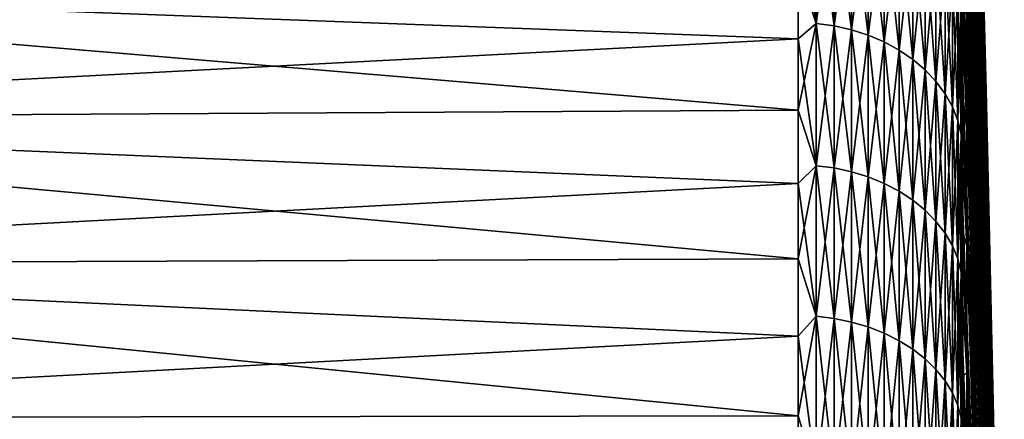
# Model space of a CAD drawing. Header units: metres. Extents: x -2 to 78, y -85 to 85.
# Tile 480 of 500: x 72.38 to 78.35, y 47.3 to 49.72. Entities that reach past the tile are written whole.
import ezdxf

# ---------------------------------------------------------------- set-up
doc = ezdxf.new("R2010")
doc.units = ezdxf.units.M
doc.layers.add('solid_20004802', color=7, linetype='CONTINUOUS')

msp = doc.modelspace()

# ---------------------------------------------------------------- linework, layer by layer
at = {"layer": 'solid_20004802'}
for points in [[(78.243629, 49.272163, -1.013318), (78.102478, 54.566975, -1.305152), (78.102478, 54.599014)], [(78.243629, 49.272163, -1.013318), (78.102478, 54.599014), (78.126999, 53.756252)], [(78.243629, 49.199852, -2.02434), (78.102478, 54.470932, -2.607159), (78.102478, 54.566975, -1.305152)], [(78.243629, 49.272163, -1.013318), (78.243629, 49.199852, -2.02434), (78.102478, 54.566975, -1.305152)], [(78.243629, 49.079517, -3.030777), (78.102478, 54.311119, -3.902886), (78.102478, 54.470932, -2.607159)], [(78.243629, 49.199852, -2.02434), (78.243629, 49.079517, -3.030777), (78.102478, 54.470932, -2.607159)], [(78.243629, 48.91143, -4.030348), (78.102478, 54.087921, -5.18921), (78.102478, 54.311119, -3.902886)], [(78.243629, 49.079517, -3.030777), (78.243629, 48.91143, -4.030348), (78.102478, 54.311119, -3.902886)], [(78.243629, 48.695976, -5.020789), (78.102478, 53.801876, -6.463033), (78.102478, 54.087921, -5.18921)], [(78.243629, 48.91143, -4.030348), (78.243629, 48.695976, -5.020789), (78.102478, 54.087921, -5.18921)], [(78.243629, 48.433636, -5.999856), (78.102478, 53.453671, -7.721286), (78.102478, 53.801876, -6.463033)], [(78.243629, 48.695976, -5.020789), (78.243629, 48.433636, -5.999856), (78.102478, 53.801876, -6.463033)], [(78.243629, 49.296284), (78.126999, 53.756252), (78.126999, 53.727657, 1.213286)], [(78.243629, 49.272163, -1.013318), (78.126999, 53.756252), (78.243629, 49.296284)], [(78.2883, 47.295288, 0.909943), (78.126999, 53.727657, 1.213286), (78.126999, 53.641945, 2.423877)], [(78.274475, 47.950531), (78.243629, 49.296284), (78.126999, 53.727657, 1.213286)], [(78.2883, 47.316734), (78.274475, 47.950531), (78.126999, 53.727657, 1.213286)], [(78.2883, 47.295288, 0.909943), (78.2883, 47.316734), (78.126999, 53.727657, 1.213286)], [(78.2883, 47.231007, 1.817865), (78.126999, 53.641945, 2.423877), (78.126999, 53.499298, 3.629087)], [(78.2883, 47.231007, 1.817865), (78.2883, 47.295288, 0.909943), (78.126999, 53.641945, 2.423877)], [(78.2883, 47.124023, 2.721752), (78.126999, 53.499298, 3.629087), (78.126999, 53.300037, 4.82624)], [(78.2883, 47.124023, 2.721752), (78.2883, 47.231007, 1.817865), (78.126999, 53.499298, 3.629087)], [(78.243629, 48.125004, -6.965332), (78.102478, 53.044144, -8.960938), (78.102478, 53.453671, -7.721286)], [(78.243629, 48.433636, -5.999856), (78.243629, 48.125004, -6.965332), (78.102478, 53.453671, -7.721286)], [(78.2883, 46.974583, 3.619595), (78.126999, 53.300037, 4.82624), (78.126999, 53.044605, 6.012677)], [(78.2883, 46.974583, 3.619595), (78.2883, 47.124023, 2.721752), (78.126999, 53.300037, 4.82624)], [(78.243629, 47.770786, -7.915029), (78.102478, 52.574284, -10.179002), (78.102478, 53.044144, -8.960938)], [(78.243629, 48.125004, -6.965332), (78.243629, 47.770786, -7.915029), (78.102478, 53.044144, -8.960938)], [(78.2883, 46.783012, 4.509402), (78.126999, 53.044605, 6.012677), (78.126999, 52.733566, 7.185765)], [(78.2883, 46.783012, 4.509402), (78.2883, 46.974583, 3.619595), (78.126999, 53.044605, 6.012677)], [(78.2883, 46.549736, 5.389197), (78.126999, 52.733566, 7.185765), (78.126999, 52.367611, 8.342898)], [(78.2883, 46.549736, 5.389197), (78.2883, 46.783012, 4.509402), (78.126999, 52.733566, 7.185765)], [(78.243629, 47.37178, -8.846796), (78.102478, 52.045223, -11.372543), (78.102478, 52.574284, -10.179002)], [(78.243629, 47.770786, -7.915029), (78.243629, 47.37178, -8.846796), (78.102478, 52.574284, -10.179002)], [(78.2883, 46.27528, 6.257027), (78.126999, 52.367611, 8.342898), (78.126999, 51.947556, 9.481508)], [(78.2883, 46.27528, 6.257027), (78.2883, 46.549736, 5.389197), (78.126999, 52.367611, 8.342898)], [(78.243629, 46.92889, -9.758522), (78.102478, 51.458237, -12.538689), (78.102478, 52.045223, -11.372543)], [(78.243629, 47.37178, -8.846796), (78.243629, 46.92889, -9.758522), (78.102478, 52.045223, -11.372543)], [(78.2883, 45.960243, 7.110964), (78.126999, 51.947556, 9.481508), (78.126999, 51.474331, 10.599067)], [(78.2883, 45.960243, 7.110964), (78.2883, 46.27528, 6.257027), (78.126999, 51.947556, 9.481508)], [(78.2883, 45.605335, 7.949113), (78.126999, 51.474331, 10.599067), (78.126999, 50.948986, 11.693093)], [(78.2883, 45.605335, 7.949113), (78.2883, 45.960243, 7.110964), (78.126999, 51.474331, 10.599067)], [(78.243629, 46.443123, -10.648142), (78.102478, 50.814735, -13.674626), (78.102478, 51.458237, -12.538689)], [(78.243629, 46.92889, -9.758522), (78.243629, 46.443123, -10.648142), (78.102478, 51.458237, -12.538689)], [(78.2883, 45.211334, 8.769613), (78.126999, 50.948986, 11.693093), (78.126999, 50.372692, 12.761158)], [(78.2883, 45.211334, 8.769613), (78.2883, 45.605335, 7.949113), (78.126999, 50.948986, 11.693093)], [(78.243629, 45.915573, -11.51364), (78.102478, 50.116272, -14.77762), (78.102478, 50.814735, -13.674626)], [(78.243629, 46.443123, -10.648142), (78.243629, 45.915573, -11.51364), (78.102478, 50.814735, -13.674626)], [(77.212898, 49.70068, 16.994738), (77.212898, 50.510433, 15.906635), (77.104469, 50.026001, 16.58102)], [(77.212898, 50.510433, -15.906635), (77.212898, 49.70068, -16.994738), (77.104469, 50.430695, -16.029314)], [(77.321434, 49.686428, -16.983578), (77.212898, 49.70068, -16.994738), (77.212898, 50.510433, -15.906635)], [(77.321434, 50.495651, -15.89619), (77.321434, 49.686428, -16.983578), (77.212898, 50.510433, -15.906635)], [(77.321434, 50.495651, 15.89619), (77.212898, 50.510433, 15.906635), (77.212898, 49.70068, 16.994738)], [(77.321434, 49.686428, 16.983578), (77.321434, 50.495651, 15.89619), (77.212898, 49.70068, 16.994738)], [(77.427322, 49.662876, -16.965134), (77.321434, 49.686428, -16.983578), (77.321434, 50.495651, -15.89619)], [(77.427322, 50.471218, -15.878925), (77.427322, 49.662876, -16.965134), (77.321434, 50.495651, -15.89619)], [(77.427322, 50.471218, 15.878925), (77.321434, 50.495651, 15.89619), (77.321434, 49.686428, 16.983578)], [(77.427322, 49.662876, 16.965134), (77.427322, 50.471218, 15.878925), (77.321434, 49.686428, 16.983578)], [(77.529282, 49.63031, -16.939629), (77.427322, 49.662876, -16.965134), (77.427322, 50.471218, -15.878925)], [(77.529282, 50.437435, -15.855053), (77.529282, 49.63031, -16.939629), (77.427322, 50.471218, -15.878925)], [(77.529282, 50.437435, 15.855053), (77.427322, 50.471218, 15.878925), (77.427322, 49.662876, 16.965134)], [(77.212898, 49.70068, -16.994738), (77.104469, 50.026001, -16.58102), (77.104469, 50.430695, -16.029314)], [(77.529282, 49.63031, 16.939629), (77.529282, 50.437435, 15.855053), (77.427322, 49.662876, 16.965134)], [(77.626076, 49.589119, -16.90737), (77.529282, 49.63031, -16.939629), (77.529282, 50.437435, -15.855053)], [(77.626076, 50.394707, -15.824861), (77.626076, 49.589119, -16.90737), (77.529282, 50.437435, -15.855053)], [(77.626076, 50.394707, 15.824861), (77.529282, 50.437435, 15.855053), (77.529282, 49.63031, 16.939629)], [(77.626076, 49.589119, 16.90737), (77.626076, 50.394707, 15.824861), (77.529282, 49.63031, 16.939629)], [(77.716545, 49.539803, -16.86875), (77.626076, 49.589119, -16.90737), (77.626076, 50.394707, -15.824861)], [(77.716545, 50.343555, -15.788713), (77.716545, 49.539803, -16.86875), (77.626076, 50.394707, -15.824861)], [(77.716545, 50.343555, 15.788713), (77.626076, 50.394707, 15.824861), (77.626076, 49.589119, 16.90737)], [(77.716545, 49.539803, 16.86875), (77.716545, 50.343555, 15.788713), (77.626076, 49.589119, 16.90737)], [(77.799576, 49.482964, -16.824236), (77.716545, 49.539803, -16.86875), (77.716545, 50.343555, -15.788713)], [(77.799576, 50.284592, -15.747049), (77.799576, 49.482964, -16.824236), (77.716545, 50.343555, -15.788713)], [(77.799576, 50.284592, 15.747049), (77.716545, 50.343555, 15.788713), (77.716545, 49.539803, 16.86875)], [(78.2883, 44.779125, 9.570643), (78.126999, 50.372692, 12.761158), (78.126999, 49.746723, 13.800889)], [(78.2883, 44.779125, 9.570643), (78.2883, 45.211334, 8.769613), (78.126999, 50.372692, 12.761158)], [(77.799576, 49.482964, 16.824236), (77.799576, 50.284592, 15.747049), (77.716545, 49.539803, 16.86875)], [(77.874176, 49.419285, -16.774366), (77.799576, 49.482964, -16.824236), (77.799576, 50.284592, -15.747049)], [(77.874176, 50.21854, -15.700373), (77.874176, 49.419285, -16.774366), (77.799576, 50.284592, -15.747049)], [(77.874176, 50.21854, 15.700373), (77.799576, 50.284592, 15.747049), (77.799576, 49.482964, 16.824236)], [(77.874176, 49.419285, 16.774366), (77.874176, 50.21854, 15.700373), (77.799576, 49.482964, 16.824236)], [(77.939438, 49.349541, -16.719746), (77.874176, 49.419285, -16.774366), (77.874176, 50.21854, -15.700373)], [(77.939438, 50.146191, -15.649249), (77.939438, 49.349541, -16.719746), (77.874176, 50.21854, -15.700373)], [(77.939438, 50.146191, 15.649249), (77.874176, 50.21854, 15.700373), (77.874176, 49.419285, 16.774366)], [(77.939438, 49.349541, 16.719746), (77.939438, 50.146191, 15.649249), (77.874176, 49.419285, 16.774366)], [(77.994576, 49.27457, -16.661036), (77.939438, 49.349541, -16.719746), (77.939438, 50.146191, -15.649249)], [(77.994576, 50.068424, -15.594297), (77.994576, 49.27457, -16.661036), (77.939438, 50.146191, -15.649249)], [(77.994576, 50.068424, 15.594297), (77.939438, 50.146191, 15.649249), (77.939438, 49.349541, 16.719746)], [(78.102478, 50.116272, -14.77762), (78.102478, 49.364529, -15.845014), (78.093193, 49.812294, -15.413307)], [(78.243629, 45.347439, -12.353057), (78.102478, 49.364529, -15.845014), (78.102478, 50.116272, -14.77762)], [(78.243629, 45.915573, -11.51364), (78.243629, 45.347439, -12.353057), (78.102478, 50.116272, -14.77762)], [(77.994576, 49.27457, 16.661036), (77.994576, 50.068424, 15.594297), (77.939438, 49.349541, 16.719746)], [(78.038918, 49.19529, -16.598946), (77.994576, 49.27457, -16.661036), (77.994576, 50.068424, -15.594297)], [(78.038918, 49.986183, -15.536182), (78.038918, 49.19529, -16.598946), (77.994576, 50.068424, -15.594297)], [(78.038918, 49.986183, 15.536182), (77.994576, 50.068424, 15.594297), (77.994576, 49.27457, 16.661036)], [(77.104469, 49.607742, 17.122515), (77.104469, 50.026001, 16.58102), (67.805336, 49.957436, 16.682671)], [(67.805336, 49.957756, -16.682249), (77.104469, 50.026001, -16.58102), (77.104469, 49.607742, -17.122515)], [(77.212898, 49.70068, 16.994738), (77.104469, 50.026001, 16.58102), (77.104469, 49.607742, 17.122515)], [(77.212898, 49.70068, -16.994738), (77.104469, 49.607742, -17.122515), (77.104469, 50.026001, -16.58102)], [(78.038918, 49.19529, 16.598946), (78.038918, 49.986183, 15.536182), (77.994576, 49.27457, 16.661036)], [(78.071922, 49.112648, -16.534227), (78.038918, 49.19529, -16.598946), (78.038918, 49.986183, -15.536182)], [(78.071922, 49.900459, -15.475608), (78.071922, 49.112648, -16.534227), (78.038918, 49.986183, -15.536182)], [(78.071922, 49.900459, 15.475608), (78.038918, 49.986183, 15.536182), (78.038918, 49.19529, 16.598946)], [(78.102478, 49.641136, 15.465081), (78.102478, 50.018253, 14.923269), (78.093193, 49.812294, 15.413307)], [(78.126999, 49.072468, 14.809979), (78.102478, 50.018253, 14.923269), (78.102478, 49.641136, 15.465081)], [(78.126999, 49.072468, 14.809979), (78.126999, 49.746723, 13.800889), (78.102478, 50.018253, 14.923269)], [(67.805336, 49.957756, -16.682249), (77.104469, 49.607742, -17.122515), (77.104469, 49.176174, -17.653461)], [(67.805336, 49.123344, -17.72695), (67.805336, 49.957756, -16.682249), (77.104469, 49.176174, -17.653461)], [(77.104469, 49.607742, 17.122515), (67.805336, 49.957436, 16.682671), (67.805336, 49.123013, 17.727345)], [(78.071922, 49.112648, 16.534227), (78.071922, 49.900459, 15.475608), (78.038918, 49.19529, 16.598946)], [(78.093193, 49.027657, -16.467665), (78.071922, 49.112648, -16.534227), (78.071922, 49.900459, -15.475608)], [(78.093193, 49.812294, -15.413307), (78.093193, 49.027657, -16.467665), (78.071922, 49.900459, -15.475608)], [(78.093193, 49.812294, 15.413307), (78.071922, 49.900459, 15.475608), (78.071922, 49.112648, 16.534227)], [(78.093193, 49.027657, 16.467665), (78.093193, 49.812294, 15.413307), (78.071922, 49.112648, 16.534227)], [(78.102478, 49.364529, -15.845014), (78.093193, 49.027657, -16.467665), (78.093193, 49.812294, -15.413307)], [(78.102478, 49.641136, 15.465081), (78.093193, 49.812294, 15.413307), (78.093193, 49.027657, 16.467665)], [(78.2883, 44.309658, 10.350424), (78.126999, 49.746723, 13.800889), (78.126999, 49.072468, 14.809979)], [(78.2883, 44.309658, 10.350424), (78.2883, 44.779125, 9.570643), (78.126999, 49.746723, 13.800889)], [(77.212898, 49.70068, 16.994738), (77.104469, 49.607742, 17.122515), (77.104469, 49.176174, 17.653461)], [(77.212898, 48.838379, 18.041691), (77.212898, 49.70068, 16.994738), (77.104469, 49.176174, 17.653461)], [(77.212898, 49.70068, -16.994738), (77.212898, 48.838379, -18.041691), (77.104469, 49.607742, -17.122515)], [(77.321434, 48.824696, -18.029842), (77.212898, 48.838379, -18.041691), (77.212898, 49.70068, -16.994738)], [(77.321434, 49.686428, -16.983578), (77.321434, 48.824696, -18.029842), (77.212898, 49.70068, -16.994738)], [(77.321434, 49.686428, 16.983578), (77.212898, 49.70068, 16.994738), (77.212898, 48.838379, 18.041691)], [(77.321434, 48.824696, 18.029842), (77.321434, 49.686428, 16.983578), (77.212898, 48.838379, 18.041691)], [(77.427322, 48.802078, -18.010262), (77.321434, 48.824696, -18.029842), (77.321434, 49.686428, -16.983578)], [(77.427322, 49.662876, -16.965134), (77.427322, 48.802078, -18.010262), (77.321434, 49.686428, -16.983578)], [(77.427322, 49.662876, 16.965134), (77.321434, 49.686428, 16.983578), (77.321434, 48.824696, 18.029842)], [(77.427322, 48.802078, 18.010262), (77.427322, 49.662876, 16.965134), (77.321434, 48.824696, 18.029842)], [(77.529282, 48.770805, -17.983185), (77.427322, 48.802078, -18.010262), (77.427322, 49.662876, -16.965134)], [(77.529282, 49.63031, -16.939629), (77.529282, 48.770805, -17.983185), (77.427322, 49.662876, -16.965134)], [(77.529282, 49.63031, 16.939629), (77.427322, 49.662876, 16.965134), (77.427322, 48.802078, 18.010262)], [(77.529282, 48.770805, 17.983185), (77.529282, 49.63031, 16.939629), (77.427322, 48.802078, 18.010262)], [(77.626076, 48.731251, -17.94894), (77.529282, 48.770805, -17.983185), (77.529282, 49.63031, -16.939629)], [(77.626076, 49.589119, -16.90737), (77.626076, 48.731251, -17.94894), (77.529282, 49.63031, -16.939629)], [(77.626076, 49.589119, 16.90737), (77.529282, 49.63031, 16.939629), (77.529282, 48.770805, 17.983185)], [(78.102478, 49.250687, 15.997369), (78.102478, 49.641136, 15.465081), (78.093193, 49.027657, 16.467665)], [(78.126999, 49.072468, 14.809979), (78.102478, 49.641136, 15.465081), (78.102478, 49.250687, 15.997369)], [(77.104469, 49.176174, 17.653461), (77.104469, 49.607742, 17.122515), (67.805336, 49.123013, 17.727345)], [(77.212898, 48.838379, -18.041691), (77.104469, 49.176174, -17.653461), (77.104469, 49.607742, -17.122515)], [(77.626076, 48.731251, 17.94894), (77.626076, 49.589119, 16.90737), (77.529282, 48.770805, 17.983185)], [(77.716545, 48.683895, -17.90794), (77.626076, 48.731251, -17.94894), (77.626076, 49.589119, -16.90737)], [(77.716545, 49.539803, -16.86875), (77.716545, 48.683895, -17.90794), (77.626076, 49.589119, -16.90737)], [(77.716545, 49.539803, 16.86875), (77.626076, 49.589119, 16.90737), (77.626076, 48.731251, 17.94894)], [(77.716545, 48.683895, 17.90794), (77.716545, 49.539803, 16.86875), (77.626076, 48.731251, 17.94894)], [(77.799576, 48.629314, -17.860685), (77.716545, 48.683895, -17.90794), (77.716545, 49.539803, -16.86875)], [(77.799576, 49.482964, -16.824236), (77.799576, 48.629314, -17.860685), (77.716545, 49.539803, -16.86875)], [(77.799576, 49.482964, 16.824236), (77.716545, 49.539803, 16.86875), (77.716545, 48.683895, 17.90794)], [(77.799576, 48.629314, 17.860685), (77.799576, 49.482964, 16.824236), (77.716545, 48.683895, 17.90794)], [(77.874176, 48.568165, -17.807743), (77.799576, 48.629314, -17.860685), (77.799576, 49.482964, -16.824236)], [(77.874176, 49.419285, -16.774366), (77.874176, 48.568165, -17.807743), (77.799576, 49.482964, -16.824236)], [(77.874176, 49.419285, 16.774366), (77.799576, 49.482964, 16.824236), (77.799576, 48.629314, 17.860685)], [(77.874176, 48.568165, 17.807743), (77.874176, 49.419285, 16.774366), (77.799576, 48.629314, 17.860685)], [(77.939438, 48.501194, -17.749758), (77.874176, 48.568165, -17.807743), (77.874176, 49.419285, -16.774366)], [(77.939438, 49.349541, -16.719746), (77.939438, 48.501194, -17.749758), (77.874176, 49.419285, -16.774366)], [(77.939438, 49.349541, 16.719746), (77.874176, 49.419285, 16.774366), (77.874176, 48.568165, 17.807743)], [(77.939438, 48.501194, 17.749758), (77.939438, 49.349541, 16.719746), (77.874176, 48.568165, 17.807743)], [(77.994576, 48.429203, -17.687429), (77.939438, 48.501194, -17.749758), (77.939438, 49.349541, -16.719746)], [(77.994576, 49.27457, -16.661036), (77.994576, 48.429203, -17.687429), (77.939438, 49.349541, -16.719746)], [(77.994576, 49.27457, 16.661036), (77.939438, 49.349541, 16.719746), (77.939438, 48.501194, 17.749758)], [(78.102478, 49.364529, -15.845014), (78.102478, 48.561317, -16.874235), (78.093193, 49.027657, -16.467665)], [(78.243629, 44.740009, -13.164489), (78.102478, 48.561317, -16.874235), (78.102478, 49.364529, -15.845014)], [(78.243629, 45.347439, -12.353057), (78.243629, 44.740009, -13.164489), (78.102478, 49.364529, -15.845014)], [(77.994576, 48.429203, 17.687429), (77.994576, 49.27457, 16.661036), (77.939438, 48.501194, 17.749758)], [(78.038918, 48.353069, -17.621513), (77.994576, 48.429203, -17.687429), (77.994576, 49.27457, -16.661036)], [(78.038918, 49.19529, -16.598946), (78.038918, 48.353069, -17.621513), (77.994576, 49.27457, -16.661036)], [(78.038918, 49.19529, 16.598946), (77.994576, 49.27457, 16.661036), (77.994576, 48.429203, 17.687429)], [(78.353897, 43.953445, -0.759956), (78.243629, 49.296284), (78.274475, 47.950531)], [(78.353897, 43.953445, -0.759956), (78.243629, 49.272163, -1.013318), (78.243629, 49.296284)], [(78.353897, 43.899216, -1.518191), (78.243629, 49.199852, -2.02434), (78.243629, 49.272163, -1.013318)], [(78.353897, 43.953445, -0.759956), (78.353897, 43.899216, -1.518191), (78.243629, 49.272163, -1.013318)], [(78.102478, 48.847149, 16.519802), (78.102478, 49.250687, 15.997369), (78.093193, 49.027657, 16.467665)], [(78.126999, 48.351429, 15.786188), (78.102478, 49.250687, 15.997369), (78.102478, 48.847149, 16.519802)], [(78.126999, 48.351429, 15.786188), (78.126999, 49.072468, 14.809979), (78.102478, 49.250687, 15.997369)], [(78.353897, 43.808968, -2.272986), (78.243629, 49.079517, -3.030777), (78.243629, 49.199852, -2.02434)], [(78.353897, 43.899216, -1.518191), (78.353897, 43.808968, -2.272986), (78.243629, 49.199852, -2.02434)], [(77.104469, 48.73156, 18.173536), (77.104469, 49.176174, 17.653461), (67.805336, 49.123013, 17.727345)], [(67.805336, 49.123344, -17.72695), (77.104469, 49.176174, -17.653461), (77.104469, 48.73156, -18.173536)], [(77.212898, 48.838379, 18.041691), (77.104469, 49.176174, 17.653461), (77.104469, 48.73156, 18.173536)], [(77.212898, 48.838379, -18.041691), (77.104469, 48.73156, -18.173536), (77.104469, 49.176174, -17.653461)], [(78.038918, 48.353069, 17.621513), (78.038918, 49.19529, 16.598946), (77.994576, 48.429203, 17.687429)], [(78.071922, 48.273716, -17.552809), (78.038918, 48.353069, -17.621513), (78.038918, 49.19529, -16.598946)], [(78.071922, 49.112648, -16.534227), (78.071922, 48.273716, -17.552809), (78.038918, 49.19529, -16.598946)], [(78.071922, 49.112648, 16.534227), (78.038918, 49.19529, 16.598946), (78.038918, 48.353069, 17.621513)], [(67.805336, 49.123344, -17.72695), (77.104469, 48.73156, -18.173536), (77.104469, 48.274178, -18.682417)], [(67.805336, 48.239281, -18.729977), (67.805336, 49.123344, -17.72695), (77.104469, 48.274178, -18.682417)], [(77.104469, 48.73156, 18.173536), (67.805336, 49.123013, 17.727345), (67.805336, 48.238937, 18.730347)], [(78.071922, 48.273716, 17.552809), (78.071922, 49.112648, 16.534227), (78.038918, 48.353069, 17.621513)], [(78.093193, 48.192097, -17.482147), (78.071922, 48.273716, -17.552809), (78.071922, 49.112648, -16.534227)], [(78.093193, 49.027657, -16.467665), (78.093193, 48.192097, -17.482147), (78.071922, 49.112648, -16.534227)], [(78.093193, 49.027657, 16.467665), (78.071922, 49.112648, 16.534227), (78.071922, 48.273716, 17.552809)], [(78.353897, 43.682907, -3.022633), (78.243629, 48.91143, -4.030348), (78.243629, 49.079517, -3.030777)], [(78.353897, 43.808968, -2.272986), (78.353897, 43.682907, -3.022633), (78.243629, 49.079517, -3.030777)], [(78.093193, 48.192097, 17.482147), (78.093193, 49.027657, 16.467665), (78.071922, 48.273716, 17.552809)], [(78.102478, 48.561317, -16.874235), (78.093193, 48.192097, -17.482147), (78.093193, 49.027657, -16.467665)], [(78.102478, 48.847149, 16.519802), (78.093193, 49.027657, 16.467665), (78.093193, 48.192097, 17.482147)], [(78.2883, 43.803982, 11.107224), (78.126999, 49.072468, 14.809979), (78.126999, 48.351429, 15.786188)], [(78.2883, 43.803982, 11.107224), (78.2883, 44.309658, 10.350424), (78.126999, 49.072468, 14.809979)], [(78.353897, 43.521324, -3.765432), (78.243629, 48.695976, -5.020789), (78.243629, 48.91143, -4.030348)], [(78.353897, 43.682907, -3.022633), (78.353897, 43.521324, -3.765432), (78.243629, 48.91143, -4.030348)], [(78.102478, 48.430771, 17.032061), (78.102478, 48.847149, 16.519802), (78.093193, 48.192097, 17.482147)], [(78.126999, 48.351429, 15.786188), (78.102478, 48.847149, 16.519802), (78.102478, 48.430771, 17.032061)], [(77.212898, 48.838379, 18.041691), (77.104469, 48.73156, 18.173536), (77.104469, 48.274178, 18.682417)], [(77.212898, 47.925617, 19.044954), (77.212898, 48.838379, 18.041691), (77.104469, 48.274178, 18.682417)], [(77.212898, 48.838379, -18.041691), (77.212898, 47.925617, -19.044954), (77.104469, 48.73156, -18.173536)], [(77.321434, 47.912533, -19.032448), (77.212898, 47.925617, -19.044954), (77.212898, 48.838379, -18.041691)], [(77.321434, 48.824696, -18.029842), (77.321434, 47.912533, -19.032448), (77.212898, 48.838379, -18.041691)], [(77.321434, 48.824696, 18.029842), (77.212898, 48.838379, 18.041691), (77.212898, 47.925617, 19.044954)], [(77.321434, 47.912533, 19.032448), (77.321434, 48.824696, 18.029842), (77.212898, 47.925617, 19.044954)], [(77.427322, 47.890907, -19.01178), (77.321434, 47.912533, -19.032448), (77.321434, 48.824696, -18.029842)], [(77.427322, 48.802078, -18.010262), (77.427322, 47.890907, -19.01178), (77.321434, 48.824696, -18.029842)], [(77.427322, 48.802078, 18.010262), (77.321434, 48.824696, 18.029842), (77.321434, 47.912533, 19.032448)], [(77.427322, 47.890907, 19.01178), (77.427322, 48.802078, 18.010262), (77.321434, 47.912533, 19.032448)], [(77.529282, 47.861004, -18.983196), (77.427322, 47.890907, -19.01178), (77.427322, 48.802078, -18.010262)], [(77.529282, 48.770805, -17.983185), (77.529282, 47.861004, -18.983196), (77.427322, 48.802078, -18.010262)], [(77.529282, 48.770805, 17.983185), (77.427322, 48.802078, 18.010262), (77.427322, 47.890907, 19.01178)], [(77.104469, 48.274178, 18.682417), (77.104469, 48.73156, 18.173536), (67.805336, 48.238937, 18.730347)], [(77.212898, 47.925617, -19.044954), (77.104469, 48.274178, -18.682417), (77.104469, 48.73156, -18.173536)], [(77.529282, 47.861004, 18.983196), (77.529282, 48.770805, 17.983185), (77.427322, 47.890907, 19.01178)], [(77.626076, 47.823185, -18.947046), (77.529282, 47.861004, -18.983196), (77.529282, 48.770805, -17.983185)], [(77.626076, 48.731251, -17.94894), (77.626076, 47.823185, -18.947046), (77.529282, 48.770805, -17.983185)], [(77.626076, 48.731251, 17.94894), (77.529282, 48.770805, 17.983185), (77.529282, 47.861004, 18.983196)], [(77.626076, 47.823185, 18.947046), (77.626076, 48.731251, 17.94894), (77.529282, 47.861004, 18.983196)], [(77.716545, 47.777905, -18.903769), (77.626076, 47.823185, -18.947046), (77.626076, 48.731251, -17.94894)], [(77.716545, 48.683895, -17.90794), (77.716545, 47.777905, -18.903769), (77.626076, 48.731251, -17.94894)], [(77.716545, 48.683895, 17.90794), (77.626076, 48.731251, 17.94894), (77.626076, 47.823185, 18.947046)], [(77.716545, 47.777905, 18.903769), (77.716545, 48.683895, 17.90794), (77.626076, 47.823185, 18.947046)], [(77.799576, 47.725712, -18.853884), (77.716545, 47.777905, -18.903769), (77.716545, 48.683895, -17.90794)], [(77.799576, 48.629314, -17.860685), (77.799576, 47.725712, -18.853884), (77.716545, 48.683895, -17.90794)], [(77.799576, 48.629314, 17.860685), (77.716545, 48.683895, 17.90794), (77.716545, 47.777905, 18.903769)], [(78.353897, 43.324577, -4.499701), (78.243629, 48.433636, -5.999856), (78.243629, 48.695976, -5.020789)], [(78.353897, 43.521324, -3.765432), (78.353897, 43.324577, -4.499701), (78.243629, 48.695976, -5.020789)], [(77.799576, 47.725712, 18.853884), (77.799576, 48.629314, 17.860685), (77.716545, 47.777905, 18.903769)], [(77.874176, 47.667244, -18.797998), (77.799576, 47.725712, -18.853884), (77.799576, 48.629314, -17.860685)], [(77.874176, 48.568165, -17.807743), (77.874176, 47.667244, -18.797998), (77.799576, 48.629314, -17.860685)], [(77.874176, 48.568165, 17.807743), (77.799576, 48.629314, 17.860685), (77.799576, 47.725712, 18.853884)], [(77.874176, 47.667244, 18.797998), (77.874176, 48.568165, 17.807743), (77.799576, 47.725712, 18.853884)], [(77.939438, 47.603203, -18.736788), (77.874176, 47.667244, -18.797998), (77.874176, 48.568165, -17.807743)], [(77.939438, 48.501194, -17.749758), (77.939438, 47.603203, -18.736788), (77.874176, 48.568165, -17.807743)], [(77.939438, 48.501194, 17.749758), (77.874176, 48.568165, 17.807743), (77.874176, 47.667244, 18.797998)], [(78.102478, 48.561317, -16.874235), (78.102478, 47.708569, -17.862806), (78.093193, 48.192097, -17.482147)], [(78.243629, 44.094658, -13.9461), (78.102478, 47.708569, -17.862806), (78.102478, 48.561317, -16.874235)], [(78.243629, 44.740009, -13.164489), (78.243629, 44.094658, -13.9461), (78.102478, 48.561317, -16.874235)], [(77.939438, 47.603203, 18.736788), (77.939438, 48.501194, 17.749758), (77.874176, 47.667244, 18.797998)], [(77.994576, 47.534367, -18.670994), (77.939438, 47.603203, -18.736788), (77.939438, 48.501194, -17.749758)], [(77.994576, 48.429203, -17.687429), (77.994576, 47.534367, -18.670994), (77.939438, 48.501194, -17.749758)], [(77.994576, 48.429203, 17.687429), (77.939438, 48.501194, 17.749758), (77.939438, 47.603203, 18.736788)], [(77.994576, 47.534367, 18.670994), (77.994576, 48.429203, 17.687429), (77.939438, 47.603203, 18.736788)], [(78.038918, 47.461567, -18.601414), (77.994576, 47.534367, -18.670994), (77.994576, 48.429203, -17.687429)], [(78.038918, 48.353069, -17.621513), (78.038918, 47.461567, -18.601414), (77.994576, 48.429203, -17.687429)], [(78.038918, 48.353069, 17.621513), (77.994576, 48.429203, 17.687429), (77.994576, 47.534367, 18.670994)], [(78.102478, 48.001808, 17.533829), (78.102478, 48.430771, 17.032061), (78.093193, 48.192097, 17.482147)], [(78.126999, 47.585205, 16.727346), (78.102478, 48.430771, 17.032061), (78.102478, 48.001808, 17.533829)], [(78.126999, 47.585205, 16.727346), (78.126999, 48.351429, 15.786188), (78.102478, 48.430771, 17.032061)], [(78.353897, 43.093113, -5.223777), (78.243629, 48.125004, -6.965332), (78.243629, 48.433636, -5.999856)], [(78.353897, 43.324577, -4.499701), (78.353897, 43.093113, -5.223777), (78.243629, 48.433636, -5.999856)], [(78.038918, 47.461567, 18.601414), (78.038918, 48.353069, 17.621513), (77.994576, 47.534367, 18.670994)], [(78.071922, 47.385689, -18.528889), (78.038918, 47.461567, -18.601414), (78.038918, 48.353069, -17.621513)], [(78.071922, 48.273716, -17.552809), (78.071922, 47.385689, -18.528889), (78.038918, 48.353069, -17.621513)], [(78.071922, 48.273716, 17.552809), (78.038918, 48.353069, 17.621513), (78.038918, 47.461567, 18.601414)], [(78.2883, 43.263214, 11.839362), (78.126999, 48.351429, 15.786188), (78.126999, 47.585205, 16.727346)], [(78.2883, 43.263214, 11.839362), (78.2883, 43.803982, 11.107224), (78.126999, 48.351429, 15.786188)], [(77.104469, 47.80431, 19.17979), (77.104469, 48.274178, 18.682417), (67.805336, 48.238937, 18.730347)], [(67.805336, 48.239281, -18.729977), (77.104469, 48.274178, -18.682417), (77.104469, 47.80431, -19.17979)], [(77.212898, 47.925617, 19.044954), (77.104469, 48.274178, 18.682417), (77.104469, 47.80431, 19.17979)], [(77.212898, 47.925617, -19.044954), (77.104469, 47.80431, -19.17979), (77.104469, 48.274178, -18.682417)], [(78.071922, 47.385689, 18.528889), (78.071922, 48.273716, 17.552809), (78.038918, 47.461567, 18.601414)], [(78.093193, 47.307648, -18.454296), (78.071922, 47.385689, -18.528889), (78.071922, 48.273716, -17.552809)], [(78.093193, 48.192097, -17.482147), (78.093193, 47.307648, -18.454296), (78.071922, 48.273716, -17.552809)], [(78.093193, 48.192097, 17.482147), (78.071922, 48.273716, 17.552809), (78.071922, 47.385689, 18.528889)], [(67.805336, 48.239281, -18.729977), (77.104469, 47.80431, -19.17979), (77.104469, 47.322239, -19.665352)], [(67.805336, 47.307636, -19.688974), (67.805336, 48.239281, -18.729977), (77.104469, 47.322239, -19.665352)], [(77.104469, 47.80431, 19.17979), (67.805336, 48.238937, 18.730347), (67.805336, 47.307281, 19.68932)], [(78.093193, 47.307648, 18.454296), (78.093193, 48.192097, 17.482147), (78.071922, 47.385689, 18.528889)], [(78.102478, 47.708569, -17.862806), (78.093193, 47.307648, -18.454296), (78.093193, 48.192097, -17.482147)], [(78.102478, 48.001808, 17.533829), (78.093193, 48.192097, 17.482147), (78.093193, 47.307648, 18.454296)], [(78.353897, 42.827461, -5.93602), (78.243629, 47.770786, -7.915029), (78.243629, 48.125004, -6.965332)], [(78.353897, 43.093113, -5.223777), (78.353897, 42.827461, -5.93602), (78.243629, 48.125004, -6.965332)], [(78.102478, 47.560528, 18.024797), (78.102478, 48.001808, 17.533829), (78.093193, 47.307648, 18.454296)], [(78.126999, 47.585205, 16.727346), (78.102478, 48.001808, 17.533829), (78.102478, 47.560528, 18.024797)], [(78.353897, 43.953445, -0.759956), (78.274475, 47.950531), (78.2883, 47.316734)], [(77.212898, 47.925617, 19.044954), (77.104469, 47.80431, 19.17979), (77.104469, 47.322239, 19.665352)], [(77.212898, 46.964611, 20.002104), (77.212898, 47.925617, 19.044954), (77.104469, 47.322239, 19.665352)], [(77.212898, 47.925617, -19.044954), (77.212898, 46.964611, -20.002104), (77.104469, 47.80431, -19.17979)], [(77.321434, 46.952156, -19.988968), (77.212898, 46.964611, -20.002104), (77.212898, 47.925617, -19.044954)], [(77.321434, 47.912533, -19.032448), (77.321434, 46.952156, -19.988968), (77.212898, 47.925617, -19.044954)], [(77.321434, 47.912533, 19.032448), (77.212898, 47.925617, 19.044954), (77.212898, 46.964611, 20.002104)], [(77.321434, 46.952156, 19.988968), (77.321434, 47.912533, 19.032448), (77.212898, 46.964611, 20.002104)], [(77.427322, 46.931576, -19.96726), (77.321434, 46.952156, -19.988968), (77.321434, 47.912533, -19.032448)], [(77.427322, 47.890907, -19.01178), (77.427322, 46.931576, -19.96726), (77.321434, 47.912533, -19.032448)], [(77.427322, 47.890907, 19.01178), (77.321434, 47.912533, 19.032448), (77.321434, 46.952156, 19.988968)], [(77.427322, 46.931576, 19.96726), (77.427322, 47.890907, 19.01178), (77.321434, 46.952156, 19.988968)], [(77.529282, 46.903111, -19.937241), (77.427322, 46.931576, -19.96726), (77.427322, 47.890907, -19.01178)], [(77.529282, 47.861004, -18.983196), (77.529282, 46.903111, -19.937241), (77.427322, 47.890907, -19.01178)], [(77.529282, 47.861004, 18.983196), (77.427322, 47.890907, 19.01178), (77.427322, 46.931576, 19.96726)], [(77.529282, 46.903111, 19.937241), (77.529282, 47.861004, 18.983196), (77.427322, 46.931576, 19.96726)], [(77.626076, 46.867115, -19.899275), (77.529282, 46.903111, -19.937241), (77.529282, 47.861004, -18.983196)], [(77.626076, 47.823185, -18.947046), (77.626076, 46.867115, -19.899275), (77.529282, 47.861004, -18.983196)], [(77.626076, 47.823185, 18.947046), (77.529282, 47.861004, 18.983196), (77.529282, 46.903111, 19.937241)], [(77.104469, 47.322239, 19.665352), (77.104469, 47.80431, 19.17979), (67.805336, 47.307281, 19.68932)], [(77.212898, 46.964611, -20.002104), (77.104469, 47.322239, -19.665352), (77.104469, 47.80431, -19.17979)], [(77.626076, 46.867115, 19.899275), (77.626076, 47.823185, 18.947046), (77.529282, 46.903111, 19.937241)], [(77.716545, 46.82402, -19.853821), (77.626076, 46.867115, -19.899275), (77.626076, 47.823185, -18.947046)], [(77.716545, 47.777905, -18.903769), (77.716545, 46.82402, -19.853821), (77.626076, 47.823185, -18.947046)], [(77.716545, 47.777905, 18.903769), (77.626076, 47.823185, 18.947046), (77.626076, 46.867115, 19.899275)], [(77.716545, 46.82402, 19.853821), (77.716545, 47.777905, 18.903769), (77.626076, 46.867115, 19.899275)], [(77.799576, 46.774345, -19.80143), (77.716545, 46.82402, -19.853821), (77.716545, 47.777905, -18.903769)], [(77.799576, 47.725712, -18.853884), (77.799576, 46.774345, -19.80143), (77.716545, 47.777905, -18.903769)], [(77.799576, 47.725712, 18.853884), (77.716545, 47.777905, 18.903769), (77.716545, 46.82402, 19.853821)], [(78.353897, 42.528221, -6.634816), (78.243629, 47.37178, -8.846796), (78.243629, 47.770786, -7.915029)], [(78.353897, 42.827461, -5.93602), (78.353897, 42.528221, -6.634816), (78.243629, 47.770786, -7.915029)], [(77.799576, 46.774345, 19.80143), (77.799576, 47.725712, 18.853884), (77.716545, 46.82402, 19.853821)], [(77.874176, 46.718697, -19.742735), (77.799576, 46.774345, -19.80143), (77.799576, 47.725712, -18.853884)], [(77.874176, 47.667244, -18.797998), (77.874176, 46.718697, -19.742735), (77.799576, 47.725712, -18.853884)], [(77.874176, 47.667244, 18.797998), (77.799576, 47.725712, 18.853884), (77.799576, 46.774345, 19.80143)], [(78.102478, 47.708569, -17.862806), (78.102478, 46.808342, -18.808342), (78.093193, 47.307648, -18.454296)], [(78.243629, 43.412846, -14.696118), (78.102478, 46.808342, -18.808342), (78.102478, 47.708569, -17.862806)], [(78.243629, 44.094658, -13.9461), (78.243629, 43.412846, -14.696118), (78.102478, 47.708569, -17.862806)], [(77.874176, 46.718697, 19.742735), (77.874176, 47.667244, 18.797998), (77.799576, 46.774345, 19.80143)], [(77.939438, 46.657745, -19.67845), (77.874176, 46.718697, -19.742735), (77.874176, 47.667244, -18.797998)], [(77.939438, 47.603203, -18.736788), (77.939438, 46.657745, -19.67845), (77.874176, 47.667244, -18.797998)], [(77.939438, 47.603203, 18.736788), (77.874176, 47.667244, 18.797998), (77.874176, 46.718697, 19.742735)], [(77.939438, 46.657745, 19.67845), (77.939438, 47.603203, 18.736788), (77.874176, 46.718697, 19.742735)], [(77.994576, 46.592228, -19.609348), (77.939438, 46.657745, -19.67845), (77.939438, 47.603203, -18.736788)], [(77.994576, 47.534367, -18.670994), (77.994576, 46.592228, -19.609348), (77.939438, 47.603203, -18.736788)], [(77.994576, 47.534367, 18.670994), (77.939438, 47.603203, 18.736788), (77.939438, 46.657745, 19.67845)], [(77.994576, 46.592228, 19.609348), (77.994576, 47.534367, 18.670994), (77.939438, 46.657745, 19.67845)], [(78.038918, 46.522942, -19.536272), (77.994576, 46.592228, -19.609348), (77.994576, 47.534367, -18.670994)], [(78.038918, 47.461567, -18.601414), (78.038918, 46.522942, -19.536272), (77.994576, 47.534367, -18.670994)], [(78.038918, 47.461567, 18.601414), (77.994576, 47.534367, 18.670994), (77.994576, 46.592228, 19.609348)], [(78.102478, 47.107197, 18.504663), (78.102478, 47.560528, 18.024797), (78.093193, 47.307648, 18.454296)], [(78.126999, 46.775497, 17.631367), (78.126999, 47.585205, 16.727346), (78.102478, 47.560528, 18.024797)], [(78.126999, 46.775497, 17.631367), (78.102478, 47.560528, 18.024797), (78.102478, 47.107197, 18.504663)], [(78.2883, 42.68856, 12.545215), (78.126999, 47.585205, 16.727346), (78.126999, 46.775497, 17.631367)], [(78.2883, 42.68856, 12.545215), (78.2883, 43.263214, 11.839362), (78.126999, 47.585205, 16.727346)], [(78.038918, 46.522942, 19.536272), (78.038918, 47.461567, 18.601414), (77.994576, 46.592228, 19.609348)], [(78.071922, 46.450722, -19.4601), (78.038918, 46.522942, -19.536272), (78.038918, 47.461567, -18.601414)], [(78.071922, 47.385689, -18.528889), (78.071922, 46.450722, -19.4601), (78.038918, 47.461567, -18.601414)], [(78.071922, 47.385689, 18.528889), (78.038918, 47.461567, 18.601414), (78.038918, 46.522942, 19.536272)], [(78.071922, 46.450722, 19.4601), (78.071922, 47.385689, 18.528889), (78.038918, 46.522942, 19.536272)], [(78.093193, 46.376442, -19.38176), (78.071922, 46.450722, -19.4601), (78.071922, 47.385689, -18.528889)], [(78.093193, 47.307648, -18.454296), (78.093193, 46.376442, -19.38176), (78.071922, 47.385689, -18.528889)], [(78.093193, 47.307648, 18.454296), (78.071922, 47.385689, 18.528889), (78.071922, 46.450722, 19.4601)], [(78.353897, 42.196068, -7.318581), (78.243629, 46.92889, -9.758522), (78.243629, 47.37178, -8.846796)], [(78.353897, 42.528221, -6.634816), (78.353897, 42.196068, -7.318581), (78.243629, 47.37178, -8.846796)], [(77.104469, 46.82827, 20.138798), (77.104469, 47.322239, 19.665352), (67.805336, 47.307281, 19.68932)], [(67.805336, 47.307636, -19.688974), (77.104469, 47.322239, -19.665352), (77.104469, 46.82827, -20.138798)], [(67.805336, 46.330601, -20.601686), (67.805336, 47.307636, -19.688974), (77.104469, 46.82827, -20.138798)], [(77.104469, 46.82827, 20.138798), (67.805336, 47.307281, 19.68932), (67.805336, 46.330242, 20.602007)], [(77.212898, 46.964611, 20.002104), (77.104469, 47.322239, 19.665352), (77.104469, 46.82827, 20.138798)], [(77.212898, 46.964611, -20.002104), (77.104469, 46.82827, -20.138798), (77.104469, 47.322239, -19.665352)], [(78.093193, 46.376442, 19.38176), (78.093193, 47.307648, 18.454296), (78.071922, 46.450722, 19.4601)], [(78.102478, 46.808342, -18.808342), (78.093193, 46.376442, -19.38176), (78.093193, 47.307648, -18.454296)], [(78.102478, 47.107197, 18.504663), (78.093193, 47.307648, 18.454296), (78.093193, 46.376442, 19.38176)], [(78.353897, 43.971535), (78.2883, 47.316734), (78.2883, 47.295288, 0.909943)], [(78.353897, 43.953445, -0.759956), (78.2883, 47.316734), (78.353897, 43.971535)]]:
    msp.add_3dface(points, dxfattribs=at)

doc.saveas('drawing.dxf')
